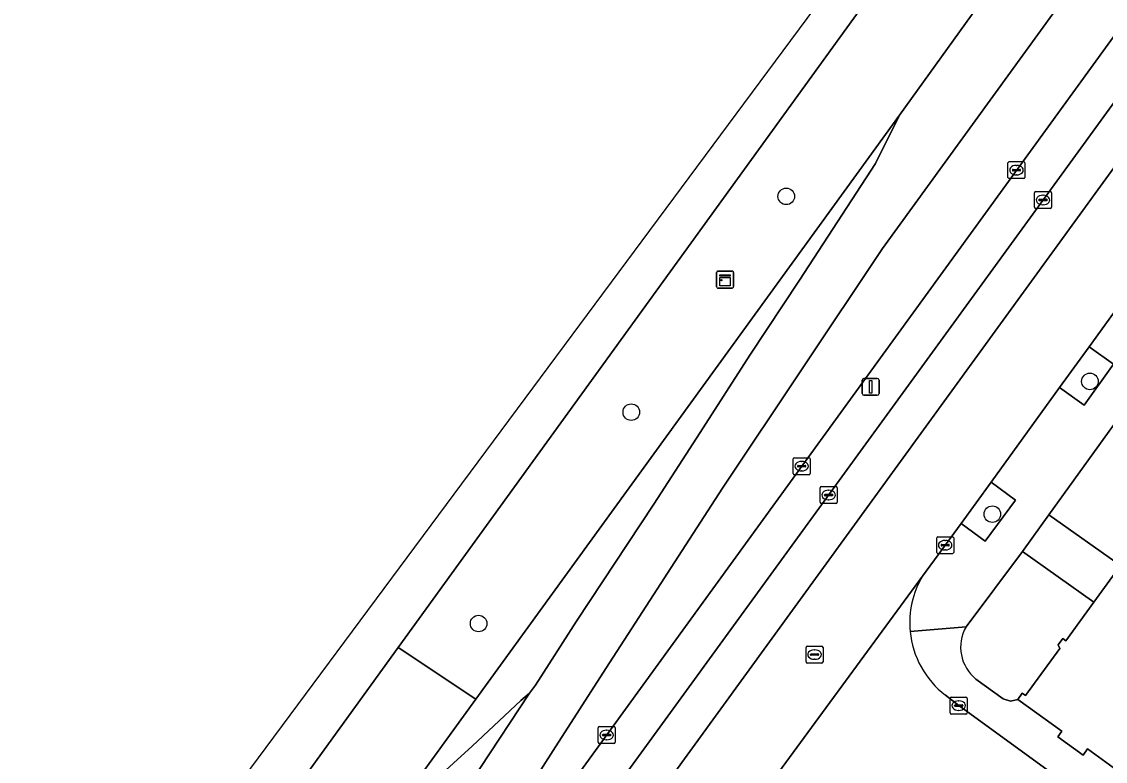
# Model space of a CAD drawing. Extents: x 160102 to 160934, y 382045 to 382923.
# Drawn here: x 160281.8 to 160345.7, y 382451.8 to 382495.4 of the extents above; entities that cross this region are included whole.
import ezdxf

# ---------------------------------------------------------------- set-up
doc = ezdxf.new("R2010")
doc.units = 0
for name, color, linetype in [('IMGEO_Berm_groen', 7, 'Continuous'), ('IMGEO_Boom', 7, 'Continuous'), ('IMGEO_Groenvoorziening', 7, 'Continuous'), ('IMGEO_Haag', 7, 'Continuous'), ('IMGEO_Kast', 7, 'Continuous'), ('IMGEO_Kolk', 7, 'Continuous'), ('IMGEO_Lichtmast', 7, 'Continuous'), ('IMGEO_Pand', 7, 'Continuous'), ('IMGEO_Parkeervlak_open', 7, 'Continuous'), ('IMGEO_Rijbaan_lokaal_gesloten', 7, 'Continuous'), ('IMGEO_Rijbaan_lokaal_open', 7, 'Continuous'), ('IMGEO_Rioolput', 7, 'Continuous'), ('IMGEO_Voetpad_open', 7, 'Continuous')]:
    doc.layers.add(name, color=color, linetype=linetype)

msp = doc.modelspace()

# ---------------------------------------------------------------- linework, layer by layer
at = {"layer": 'IMGEO_Berm_groen'}
for points in [[(160381.053, 382555.682), (160397.517, 382576.229), (160400.321, 382579.753), (160415.166, 382598.537), (160407.474, 382604.206), (160403.641, 382598.364), (160398.471, 382590.627), (160389.209, 382576.919), (160373.641, 382555.266), (160334.031, 382500), (160303.993, 382458.495), (160308.576, 382455.458), (160331.775, 382487.414), (160333.573, 382489.91), (160359.615, 382526.075)], [(160303.7, 382448.741), (160308.576, 382455.458), (160303.993, 382458.495), (160297.11, 382448.984), (160266.444, 382409.993), (160274.009, 382404.475)]]:
    msp.add_lwpolyline(points, close=True, dxfattribs=at)
at = {"layer": 'IMGEO_Boom'}
for centre in [(160326.895, 382485.115), (160344.809, 382474.198), (160317.753, 382472.387), (160339.052, 382466.369), (160308.747, 382459.917)]:
    msp.add_circle(centre, 0.489, dxfattribs=at)
at = {"layer": 'IMGEO_Groenvoorziening'}
for points in [[(160348.458, 382493.72), (160350.205, 382496.123), (160361.434, 382511.566), (160378.783, 382535.426), (160380.751, 382538.133), (160382.565, 382540.628), (160403.031, 382568.775), (160403.351, 382569.215), (160402.251, 382570.369), (160401.769, 382569.723), (160399.985, 382567.333), (160395.724, 382561.753), (160386.921, 382550.786), (160384.016, 382546.8), (160354.986, 382506.975), (160353.792, 382505.333), (160350.149, 382500), (160307.841, 382441.68), (160294.004, 382421.442), (160295.236, 382420.526)], [(160353.273, 382472.491), (160353.082, 382472.629), (160353.38, 382473.039), (160353.591, 382472.886), (160355.493, 382475.503), (160351.231, 382478.6), (160342.386, 382466.333), (160346.611, 382463.339), (160348.514, 382465.958), (160348.313, 382466.104), (160348.607, 382466.508), (160348.902, 382466.477), (160351.087, 382469.484)], [(160343.019, 382473.833), (160344.467, 382472.794), (160346.205, 382475.217), (160344.768, 382476.248)], [(160337.209, 382465.81), (160338.628, 382464.768), (160340.415, 382467.201), (160338.98, 382468.255)]]:
    msp.add_lwpolyline(points, close=True, dxfattribs=at)
for points in [[(160345.039, 382461.175), (160340.837, 382464.175), (160337.5, 382459.717)], [(160338.087, 382456.64), (160339.683, 382455.479), (160340.115, 382455.34), (160340.556, 382455.444), (160340.819, 382455.805), (160341.015, 382455.663), (160343.032, 382458.437), (160342.93, 382458.666), (160343.202, 382459.041), (160343.389, 382458.905), (160345.039, 382461.175)]]:
    msp.add_lwpolyline(points, dxfattribs=at)
msp.add_arc((160339.591, 382458.521), 2.409, 150.23985, 231.36125, dxfattribs=at)
at = {"layer": 'IMGEO_Haag'}
msp.add_lwpolyline([(160348.458, 382493.72), (160350.205, 382496.123), (160361.434, 382511.566), (160378.783, 382535.426), (160380.751, 382538.133), (160382.565, 382540.628), (160403.031, 382568.775), (160403.351, 382569.215), (160402.251, 382570.369), (160401.769, 382569.723), (160399.985, 382567.333), (160395.724, 382561.753), (160386.921, 382550.786), (160384.016, 382546.8), (160354.986, 382506.975), (160353.792, 382505.333), (160350.149, 382500), (160307.841, 382441.68), (160294.004, 382421.442), (160295.236, 382420.526)], close=True, dxfattribs=at)
at = {"layer": 'IMGEO_Kast'}
for p, q in [((160322.787, 382479.78), (160322.787, 382480.621)), ((160322.787, 382480.621), (160322.787, 382479.78)), ((160322.862, 382480.705), (160323.703, 382480.705)), ((160323.703, 382480.705), (160322.862, 382480.705)), ((160323.787, 382480.63), (160323.787, 382479.789)), ((160323.787, 382479.789), (160323.787, 382480.63)), ((160323.712, 382479.705), (160322.871, 382479.705)), ((160322.871, 382479.705), (160323.712, 382479.705))]:
    msp.add_line(p, q, dxfattribs=at)
for points in [[(160322.982, 382480.495), (160323.582, 382480.495), (160323.582, 382480.41), (160322.982, 382480.41), (160322.982, 382480.495)], [(160322.982, 382480.32), (160323.582, 382480.32), (160323.582, 382479.831), (160322.982, 382479.831), (160322.982, 382480.32)]]:
    msp.add_lwpolyline(points, dxfattribs=at)
msp.add_circle((160323.066, 382480.169), 0.0377, dxfattribs=at)
for centre, start, end in [((160322.865, 382480.627), 92.4484, 184.28452), ((160322.865, 382480.627), 92.4484, 184.28452), ((160323.709, 382480.627), 2.4484, 94.28452), ((160323.709, 382480.627), 2.4484, 94.28452), ((160322.865, 382479.783), 182.4484, 274.28452), ((160322.865, 382479.783), 182.4484, 274.28452), ((160323.709, 382479.783), 272.4484, 4.28452), ((160323.709, 382479.783), 272.4484, 4.28452)]:
    msp.add_arc(centre, 0.0779, start, end, dxfattribs=at)
at = {"layer": 'IMGEO_Kolk'}
for p, q in [((160339.974, 382486.237), (160339.974, 382487.089)), ((160340.049, 382487.163), (160340.901, 382487.163)), ((160340.462, 382486.943), (160340.487, 382486.943)), ((160340.975, 382487.089), (160340.975, 382486.237)), ((160340.901, 382486.163), (160340.049, 382486.163)), ((160340.233, 382486.657), (160340.233, 382486.669)), ((160340.671, 382486.62), (160340.273, 382486.62)), ((160340.276, 382486.706), (160340.674, 382486.706)), ((160340.485, 382486.383), (160340.46, 382486.383)), ((160340.717, 382486.669), (160340.717, 382486.657)), ((160341.543, 382484.474), (160341.543, 382485.326)), ((160341.618, 382485.4), (160342.47, 382485.4)), ((160341.802, 382484.894), (160341.802, 382484.906)), ((160341.845, 382484.943), (160342.243, 382484.943)), ((160342.031, 382485.18), (160342.056, 382485.18)), ((160342.286, 382484.906), (160342.286, 382484.894)), ((160342.544, 382485.326), (160342.544, 382484.474)), ((160342.47, 382484.4), (160341.618, 382484.4)), ((160342.24, 382484.857), (160341.842, 382484.857)), ((160342.054, 382484.62), (160342.029, 382484.62)), ((160327.305, 382468.772), (160327.305, 382469.624)), ((160327.38, 382469.698), (160328.232, 382469.698)), ((160328.306, 382469.624), (160328.306, 382468.772)), ((160327.564, 382469.192), (160327.564, 382469.204)), ((160328.002, 382469.155), (160327.604, 382469.155)), ((160327.607, 382469.241), (160328.005, 382469.241)), ((160327.816, 382468.918), (160327.791, 382468.918)), ((160327.793, 382469.478), (160327.818, 382469.478)), ((160328.048, 382469.204), (160328.048, 382469.192)), ((160328.232, 382468.698), (160327.38, 382468.698)), ((160328.891, 382467.073), (160328.891, 382467.925)), ((160328.966, 382467.999), (160329.818, 382467.999)), ((160329.379, 382467.779), (160329.404, 382467.779)), ((160329.892, 382467.925), (160329.892, 382467.073)), ((160329.818, 382466.999), (160328.966, 382466.999)), ((160329.15, 382467.493), (160329.15, 382467.505)), ((160329.588, 382467.456), (160329.19, 382467.456)), ((160329.193, 382467.542), (160329.591, 382467.542)), ((160329.402, 382467.219), (160329.377, 382467.219)), ((160329.634, 382467.505), (160329.634, 382467.493)), ((160335.77, 382464.112), (160335.77, 382464.964)), ((160335.845, 382465.038), (160336.697, 382465.038)), ((160336.029, 382464.532), (160336.029, 382464.544)), ((160336.467, 382464.495), (160336.069, 382464.495)), ((160336.072, 382464.581), (160336.47, 382464.581)), ((160336.258, 382464.818), (160336.283, 382464.818)), ((160336.513, 382464.544), (160336.513, 382464.532)), ((160336.771, 382464.964), (160336.771, 382464.112)), ((160336.697, 382464.038), (160335.845, 382464.038)), ((160336.281, 382464.258), (160336.256, 382464.258)), ((160336.569, 382454.65), (160336.569, 382455.502)), ((160336.644, 382455.576), (160337.496, 382455.576)), ((160337.57, 382455.502), (160337.57, 382454.65)), ((160336.828, 382455.07), (160336.828, 382455.082)), ((160337.266, 382455.033), (160336.868, 382455.033)), ((160336.871, 382455.119), (160337.269, 382455.119)), ((160337.057, 382455.356), (160337.082, 382455.356)), ((160337.312, 382455.082), (160337.312, 382455.07)), ((160337.496, 382454.576), (160336.644, 382454.576)), ((160337.08, 382454.796), (160337.055, 382454.796)), ((160315.801, 382452.914), (160315.801, 382453.766)), ((160315.876, 382453.84), (160316.728, 382453.84)), ((160316.289, 382453.62), (160316.314, 382453.62)), ((160316.802, 382453.766), (160316.802, 382452.914)), ((160316.06, 382453.334), (160316.06, 382453.346)), ((160316.498, 382453.297), (160316.1, 382453.297)), ((160316.103, 382453.383), (160316.501, 382453.383)), ((160316.312, 382453.06), (160316.287, 382453.06)), ((160316.544, 382453.346), (160316.544, 382453.334)), ((160316.728, 382452.84), (160315.876, 382452.84))]:
    msp.add_line(p, q, dxfattribs=at)
for points in [[(160339.974, 382486.237), (160339.974, 382487.089)], [(160340.049, 382487.163), (160340.901, 382487.163)], [(160340.975, 382487.089), (160340.975, 382486.237)], [(160340.901, 382486.163), (160340.049, 382486.163)], [(160341.543, 382484.474), (160341.543, 382485.326)], [(160341.618, 382485.4), (160342.47, 382485.4)], [(160342.544, 382485.326), (160342.544, 382484.474)], [(160342.47, 382484.4), (160341.618, 382484.4)], [(160327.305, 382468.772), (160327.305, 382469.624)], [(160327.38, 382469.698), (160328.232, 382469.698)], [(160328.306, 382469.624), (160328.306, 382468.772)], [(160328.232, 382468.698), (160327.38, 382468.698)], [(160328.891, 382467.073), (160328.891, 382467.925)], [(160328.966, 382467.999), (160329.818, 382467.999)], [(160329.892, 382467.925), (160329.892, 382467.073)], [(160329.818, 382466.999), (160328.966, 382466.999)], [(160335.77, 382464.112), (160335.77, 382464.964)], [(160335.845, 382465.038), (160336.697, 382465.038)], [(160336.771, 382464.964), (160336.771, 382464.112)], [(160336.697, 382464.038), (160335.845, 382464.038)], [(160336.569, 382454.65), (160336.569, 382455.502)], [(160336.644, 382455.576), (160337.496, 382455.576)], [(160337.57, 382455.502), (160337.57, 382454.65)], [(160337.496, 382454.576), (160336.644, 382454.576)], [(160315.801, 382452.914), (160315.801, 382453.766)], [(160315.876, 382453.84), (160316.728, 382453.84)], [(160316.802, 382453.766), (160316.802, 382452.914)], [(160316.728, 382452.84), (160315.876, 382452.84)]]:
    msp.add_lwpolyline(points, dxfattribs=at)
for centre, radius, start, end in [((160340.051, 382487.087), 0.0765, 91.55205, 178.44795), ((160340.051, 382487.087), 0.0765, 91.55205, 178.44795), ((160340.899, 382487.087), 0.0765, 1.55205, 88.44795), ((160340.899, 382487.087), 0.0765, 1.55205, 88.44795), ((160340.051, 382486.239), 0.0765, 181.55205, 268.44795), ((160340.051, 382486.239), 0.0765, 181.55205, 268.44795), ((160340.273, 382486.666), 0.0403, 85.87752, 175.75265), ((160340.27, 382486.656), 0.0366, 178.93798, 274.71019), ((160340.674, 382486.663), 0.043, 264.86636, 352.45326), ((160340.678, 382486.668), 0.0386, 1.73085, 96.63898), ((160340.899, 382486.239), 0.0765, 271.55205, 358.44795), ((160340.899, 382486.239), 0.0765, 271.55205, 358.44795), ((160341.62, 382485.324), 0.0765, 91.55205, 178.44795), ((160341.62, 382485.324), 0.0765, 91.55205, 178.44795), ((160341.842, 382484.903), 0.0403, 85.87752, 175.75265), ((160341.839, 382484.893), 0.0366, 178.93798, 274.71019), ((160342.243, 382484.9), 0.043, 264.86636, 352.45326), ((160342.247, 382484.905), 0.0386, 1.73085, 96.63898), ((160342.468, 382485.324), 0.0765, 1.55205, 88.44795), ((160342.468, 382485.324), 0.0765, 1.55205, 88.44795), ((160341.62, 382484.476), 0.0765, 181.55205, 268.44795), ((160341.62, 382484.476), 0.0765, 181.55205, 268.44795), ((160342.468, 382484.476), 0.0765, 271.55205, 358.44795), ((160342.468, 382484.476), 0.0765, 271.55205, 358.44795), ((160327.382, 382469.622), 0.0765, 91.55205, 178.44795), ((160327.382, 382469.622), 0.0765, 91.55205, 178.44795), ((160328.23, 382469.622), 0.0765, 1.55205, 88.44795), ((160328.23, 382469.622), 0.0765, 1.55205, 88.44795), ((160327.604, 382469.201), 0.0403, 85.87752, 175.75265), ((160327.601, 382469.191), 0.0366, 178.93798, 274.71019), ((160328.005, 382469.198), 0.043, 264.86636, 352.45326), ((160328.009, 382469.203), 0.0386, 1.73085, 96.63898), ((160327.382, 382468.774), 0.0765, 181.55205, 268.44795), ((160327.382, 382468.774), 0.0765, 181.55205, 268.44795), ((160328.23, 382468.774), 0.0765, 271.55205, 358.44795), ((160328.23, 382468.774), 0.0765, 271.55205, 358.44795), ((160328.968, 382467.923), 0.0765, 91.55205, 178.44795), ((160328.968, 382467.923), 0.0765, 91.55205, 178.44795), ((160329.816, 382467.923), 0.0765, 1.55205, 88.44795), ((160329.816, 382467.923), 0.0765, 1.55205, 88.44795), ((160328.968, 382467.075), 0.0765, 181.55205, 268.44795), ((160328.968, 382467.075), 0.0765, 181.55205, 268.44795), ((160329.19, 382467.502), 0.0403, 85.87752, 175.75265), ((160329.187, 382467.492), 0.0366, 178.93798, 274.71019), ((160329.591, 382467.499), 0.043, 264.86636, 352.45326), ((160329.595, 382467.504), 0.0386, 1.73085, 96.63898), ((160329.816, 382467.075), 0.0765, 271.55205, 358.44795), ((160329.816, 382467.075), 0.0765, 271.55205, 358.44795), ((160335.847, 382464.962), 0.0765, 91.55205, 178.44795), ((160335.847, 382464.962), 0.0765, 91.55205, 178.44795), ((160336.069, 382464.541), 0.0403, 85.87752, 175.75265), ((160336.066, 382464.531), 0.0366, 178.93798, 274.71019), ((160336.47, 382464.538), 0.043, 264.86636, 352.45326), ((160336.474, 382464.543), 0.0386, 1.73085, 96.63898), ((160336.695, 382464.962), 0.0765, 1.55205, 88.44795), ((160336.695, 382464.962), 0.0765, 1.55205, 88.44795), ((160335.847, 382464.114), 0.0765, 181.55205, 268.44795), ((160335.847, 382464.114), 0.0765, 181.55205, 268.44795), ((160336.695, 382464.114), 0.0765, 271.55205, 358.44795), ((160336.695, 382464.114), 0.0765, 271.55205, 358.44795), ((160336.646, 382455.5), 0.0765, 91.55205, 178.44795), ((160336.646, 382455.5), 0.0765, 91.55205, 178.44795), ((160337.494, 382455.5), 0.0765, 1.55205, 88.44795), ((160337.494, 382455.5), 0.0765, 1.55205, 88.44795), ((160336.868, 382455.079), 0.0403, 85.87752, 175.75265), ((160336.865, 382455.069), 0.0366, 178.93798, 274.71019), ((160337.269, 382455.076), 0.043, 264.86636, 352.45326), ((160337.273, 382455.081), 0.0386, 1.73085, 96.63898), ((160336.646, 382454.652), 0.0765, 181.55205, 268.44795), ((160336.646, 382454.652), 0.0765, 181.55205, 268.44795), ((160337.494, 382454.652), 0.0765, 271.55205, 358.44795), ((160337.494, 382454.652), 0.0765, 271.55205, 358.44795), ((160315.878, 382453.764), 0.0765, 91.55205, 178.44795), ((160315.878, 382453.764), 0.0765, 91.55205, 178.44795), ((160316.726, 382453.764), 0.0765, 1.55205, 88.44795), ((160316.726, 382453.764), 0.0765, 1.55205, 88.44795), ((160316.1, 382453.343), 0.0403, 85.87752, 175.75265), ((160316.097, 382453.333), 0.0366, 178.93798, 274.71019), ((160316.501, 382453.34), 0.043, 264.86636, 352.45326), ((160316.505, 382453.345), 0.0386, 1.73085, 96.63898), ((160315.878, 382452.916), 0.0765, 181.55205, 268.44795), ((160315.878, 382452.916), 0.0765, 181.55205, 268.44795), ((160316.726, 382452.916), 0.0765, 271.55205, 358.44795), ((160316.726, 382452.916), 0.0765, 271.55205, 358.44795)]:
    msp.add_arc(centre, radius, start, end, dxfattribs=at)
for centre, major_axis, ratio, start_param, end_param in [((160340.461, 382486.663), (-0.387, 0.002), 0.722429, 4.712389, 7.853982), ((160340.486, 382486.663), (-0.39, 0.002), 0.717154, 1.570796, 4.712389), ((160342.03, 382484.9), (-0.387, 0.002), 0.722429, 4.712389, 7.853982), ((160342.055, 382484.9), (-0.39, 0.002), 0.717154, 1.570796, 4.712389), ((160327.792, 382469.198), (-0.387, 0.002), 0.722429, 4.712389, 7.853982), ((160327.817, 382469.198), (-0.39, 0.002), 0.717154, 1.570796, 4.712389), ((160329.378, 382467.499), (-0.387, 0.002), 0.722429, 4.712389, 7.853982), ((160329.403, 382467.499), (-0.39, 0.002), 0.717154, 1.570796, 4.712389), ((160336.257, 382464.538), (-0.387, 0.002), 0.722429, 4.712389, 7.853982), ((160336.282, 382464.538), (-0.39, 0.002), 0.717154, 1.570796, 4.712389), ((160337.056, 382455.076), (-0.387, 0.002), 0.722429, 4.712389, 7.853982), ((160337.081, 382455.076), (-0.39, 0.002), 0.717154, 1.570796, 4.712389), ((160316.288, 382453.34), (-0.387, 0.002), 0.722429, 4.712389, 7.853982), ((160316.313, 382453.34), (-0.39, 0.002), 0.717154, 1.570796, 4.712389)]:
    msp.add_ellipse(centre, major_axis=major_axis, ratio=ratio, start_param=start_param, end_param=end_param, dxfattribs=at)
at = {"layer": 'IMGEO_Lichtmast'}
for p, q in [((160331.376, 382473.48), (160331.376, 382474.28)), ((160331.376, 382474.28), (160331.376, 382473.48)), ((160331.476, 382474.38), (160332.266, 382474.38)), ((160332.266, 382474.38), (160331.476, 382474.38)), ((160332.366, 382474.28), (160332.366, 382473.48)), ((160332.366, 382473.48), (160332.366, 382474.28)), ((160332.266, 382473.38), (160331.476, 382473.38)), ((160331.476, 382473.38), (160332.266, 382473.38))]:
    msp.add_line(p, q, dxfattribs=at)
msp.add_lwpolyline([(160331.796, 382474.255), (160331.946, 382474.255), (160331.946, 382473.505), (160331.796, 382473.505), (160331.796, 382474.255)], dxfattribs=at)
for centre, start, end in [((160331.476, 382474.28), 90, 180), ((160331.476, 382474.28), 90, 180), ((160332.266, 382474.28), 0, 90), ((160332.266, 382474.28), 360, 90), ((160331.476, 382473.48), 180, 270), ((160331.476, 382473.48), 180, 270), ((160332.266, 382473.48), 270, 0), ((160332.266, 382473.48), 270, 0)]:
    msp.add_arc(centre, 0.1, start, end, dxfattribs=at)
at = {"layer": 'IMGEO_Pand'}
msp.add_lwpolyline([(160359.273, 382463.536), (160351.087, 382469.484), (160348.902, 382466.477), (160348.607, 382466.508), (160348.313, 382466.104), (160348.514, 382465.958), (160346.611, 382463.339), (160345.039, 382461.175), (160343.389, 382458.905), (160343.202, 382459.041), (160342.93, 382458.666), (160343.032, 382458.437), (160341.015, 382455.663), (160340.819, 382455.805), (160340.556, 382455.444), (160343.15, 382453.56), (160342.917, 382453.24), (160344.401, 382452.162), (160344.664, 382452.524), (160348.989, 382449.382), (160352.927, 382454.801), (160355.26, 382458.013)], close=True, dxfattribs=at)
at = {"layer": 'IMGEO_Parkeervlak_open'}
msp.add_lwpolyline([(160294.103, 382415.076), (160350.285, 382492.403), (160348.458, 382493.72), (160295.236, 382420.526), (160294.487, 382419.495)], dxfattribs=at)
at = {"layer": 'IMGEO_Rijbaan_lokaal_gesloten'}
for points in [[(160265.215, 382410.896), (160266.444, 382409.993), (160297.11, 382448.984), (160303.993, 382458.495), (160334.031, 382500), (160373.641, 382555.266), (160389.209, 382576.919), (160398.471, 382590.627), (160403.641, 382598.364), (160407.474, 382604.206), (160406.309, 382605.199), (160356.278, 382533.594)], [(160333.573, 382489.91), (160331.775, 382487.414), (160308.576, 382455.458), (160303.7, 382448.741), (160305.278, 382449.878), (160308.37, 382452.675), (160311.235, 382455.381), (160311.752, 382455.817), (160312.102, 382456.275), (160314.513, 382460.053), (160319.073, 382466.967), (160321.808, 382471.193), (160324.748, 382475.739), (160327.672, 382480.181), (160332.152, 382487.058)], [(160295.936, 382431.648), (160298.071, 382434.902), (160300.208, 382438.188), (160302.353, 382441.473), (160304.519, 382444.85), (160306.716, 382448.165), (160308.824, 382451.376), (160311.752, 382455.817), (160311.235, 382455.381), (160308.37, 382452.675), (160305.278, 382449.878), (160303.7, 382448.741), (160274.009, 382404.475), (160276.738, 382402.368), (160280.935, 382408.595), (160287.326, 382418.47), (160289.488, 382421.75), (160291.614, 382425.014), (160293.76, 382428.341)]]:
    msp.add_lwpolyline(points, close=True, dxfattribs=at)
for points in [[(160417.871, 382596.453), (160400.607, 382574.392), (160381.863, 382549.702), (160349.295, 382505.089), (160332.581, 382482.04), (160323.13, 382467.898), (160316.257, 382457.272), (160313.151, 382452.427), (160309.697, 382447.037), (160301.652, 382434.38), (160279.56, 382400.188)], [(160279.56, 382400.188), (160301.652, 382434.38), (160309.697, 382447.037), (160313.151, 382452.427), (160316.257, 382457.272), (160323.13, 382467.898), (160332.581, 382482.04), (160349.295, 382505.089), (160381.863, 382549.702), (160400.607, 382574.392), (160417.871, 382596.453)], [(160283.59, 382406.211), (160294.004, 382421.442), (160307.841, 382441.68), (160350.149, 382500), (160353.792, 382505.333), (160354.986, 382506.975), (160384.016, 382546.8), (160386.921, 382550.786), (160395.724, 382561.753), (160399.985, 382567.333), (160401.769, 382569.723), (160402.251, 382570.369), (160412.877, 382584.606)], [(160359.615, 382526.075), (160333.573, 382489.91), (160332.152, 382487.058), (160327.672, 382480.181), (160324.748, 382475.739), (160321.808, 382471.193), (160319.073, 382466.967), (160314.513, 382460.053), (160312.102, 382456.275), (160311.752, 382455.817), (160308.824, 382451.376), (160306.716, 382448.165), (160304.519, 382444.85), (160302.353, 382441.473), (160300.208, 382438.188), (160298.071, 382434.902), (160295.936, 382431.648), (160293.76, 382428.341), (160291.614, 382425.014), (160289.488, 382421.75), (160287.326, 382418.47), (160280.935, 382408.595), (160276.738, 382402.368)]]:
    msp.add_lwpolyline(points, dxfattribs=at)
at = {"layer": 'IMGEO_Rijbaan_lokaal_open'}
for points in [[(160353.587, 382490.022), (160350.285, 382492.403), (160294.103, 382415.076), (160282.644, 382399.239), (160286.754, 382396.408), (160289.282, 382399.909), (160291.056, 382402.365), (160297.372, 382411.107), (160299.14, 382413.539), (160304.095, 382420.356), (160305.885, 382422.819), (160309.224, 382427.412), (160310.991, 382429.844), (160314.157, 382434.207), (160315.915, 382436.632), (160319.987, 382442.247), (160321.768, 382444.703), (160324.87, 382448.973), (160324.923, 382449.066), (160334.935, 382462.721)], [(160334.935, 382462.721), (160337.209, 382465.81), (160338.98, 382468.255), (160343.019, 382473.833), (160344.768, 382476.248), (160348.665, 382481.623), (160349.93, 382483.361), (160350.63, 382483.921), (160352.754, 382485.622)], [(160334.935, 382462.721), (160324.923, 382449.066), (160324.87, 382448.973)], [(160357.942, 382439.895), (160337.07, 382455.076), (160336.283, 382455.687)]]:
    msp.add_lwpolyline(points, dxfattribs=at)
for centre, start, end in [((160339.576, 382459.963), 149.27507, 185.38505), ((160339.576, 382459.966), 185.41596, 232.41666)]:
    msp.add_arc(centre, 5.399, start, end, dxfattribs=at)
at = {"layer": 'IMGEO_Rioolput'}
for p, q in [((160328.063, 382457.66), (160328.063, 382458.512)), ((160328.138, 382458.586), (160328.99, 382458.586)), ((160328.322, 382458.08), (160328.322, 382458.092)), ((160328.76, 382458.043), (160328.362, 382458.043)), ((160328.365, 382458.129), (160328.763, 382458.129)), ((160328.551, 382458.366), (160328.576, 382458.366)), ((160328.806, 382458.092), (160328.806, 382458.08)), ((160329.064, 382458.512), (160329.064, 382457.66)), ((160328.99, 382457.586), (160328.138, 382457.586)), ((160328.574, 382457.806), (160328.549, 382457.806))]:
    msp.add_line(p, q, dxfattribs=at)
for points in [[(160328.063, 382457.66), (160328.063, 382458.512)], [(160328.138, 382458.586), (160328.99, 382458.586)], [(160329.064, 382458.512), (160329.064, 382457.66)], [(160328.99, 382457.586), (160328.138, 382457.586)]]:
    msp.add_lwpolyline(points, dxfattribs=at)
for centre, radius, start, end in [((160328.14, 382458.51), 0.0765, 91.55205, 178.44795), ((160328.14, 382458.51), 0.0765, 91.55205, 178.44795), ((160328.362, 382458.089), 0.0403, 85.87752, 175.75265), ((160328.359, 382458.079), 0.0366, 178.93798, 274.71019), ((160328.763, 382458.086), 0.043, 264.86636, 352.45326), ((160328.767, 382458.091), 0.0386, 1.73085, 96.63898), ((160328.988, 382458.51), 0.0765, 1.55205, 88.44795), ((160328.988, 382458.51), 0.0765, 1.55205, 88.44795), ((160328.14, 382457.662), 0.0765, 181.55205, 268.44795), ((160328.14, 382457.662), 0.0765, 181.55205, 268.44795), ((160328.988, 382457.662), 0.0765, 271.55205, 358.44795), ((160328.988, 382457.662), 0.0765, 271.55205, 358.44795)]:
    msp.add_arc(centre, radius, start, end, dxfattribs=at)
for centre, major_axis, ratio, start_param, end_param in [((160328.55, 382458.086), (-0.387, 0.002), 0.722429, 4.712389, 7.853982), ((160328.575, 382458.086), (-0.39, 0.002), 0.717154, 1.570796, 4.712389)]:
    msp.add_ellipse(centre, major_axis=major_axis, ratio=ratio, start_param=start_param, end_param=end_param, dxfattribs=at)
at = {"layer": 'IMGEO_Voetpad_open'}
for points in [[(160334.201, 382459.456), (160337.5, 382459.717), (160340.837, 382464.175), (160342.386, 382466.333), (160351.231, 382478.6), (160352.83, 382480.669), (160361.318, 382492.394)], [(160352.754, 382485.622), (160350.63, 382483.921), (160351.898, 382482.996), (160350.122, 382480.561), (160348.665, 382481.623), (160344.768, 382476.248), (160346.205, 382475.217), (160344.467, 382472.794), (160343.019, 382473.833), (160338.98, 382468.255), (160340.415, 382467.201), (160338.628, 382464.768), (160337.209, 382465.81), (160334.935, 382462.721)], [(160337.5, 382459.717), (160334.201, 382459.456)], [(160344.664, 382452.524), (160344.401, 382452.162), (160342.917, 382453.24), (160343.15, 382453.56), (160340.556, 382455.444), (160340.115, 382455.34), (160339.683, 382455.479), (160338.087, 382456.64)], [(160336.283, 382455.687), (160337.07, 382455.076), (160357.942, 382439.895), (160359.103, 382441.461), (160352.064, 382446.689), (160351.883, 382446.823), (160350.607, 382447.664), (160349.132, 382448.638)], [(160348.989, 382449.382), (160344.664, 382452.524)]]:
    msp.add_lwpolyline(points, dxfattribs=at)
msp.add_lwpolyline([(160340.837, 382464.175), (160345.039, 382461.175), (160346.611, 382463.339), (160342.386, 382466.333)], close=True, dxfattribs=at)
for centre, radius, start, end in [((160339.576, 382459.963), 5.399, 149.27507, 185.38505), ((160339.576, 382459.966), 5.399, 185.41596, 232.41666), ((160339.591, 382458.521), 2.409, 150.23985, 231.36125)]:
    msp.add_arc(centre, radius, start, end, dxfattribs=at)

doc.saveas('drawing.dxf')
